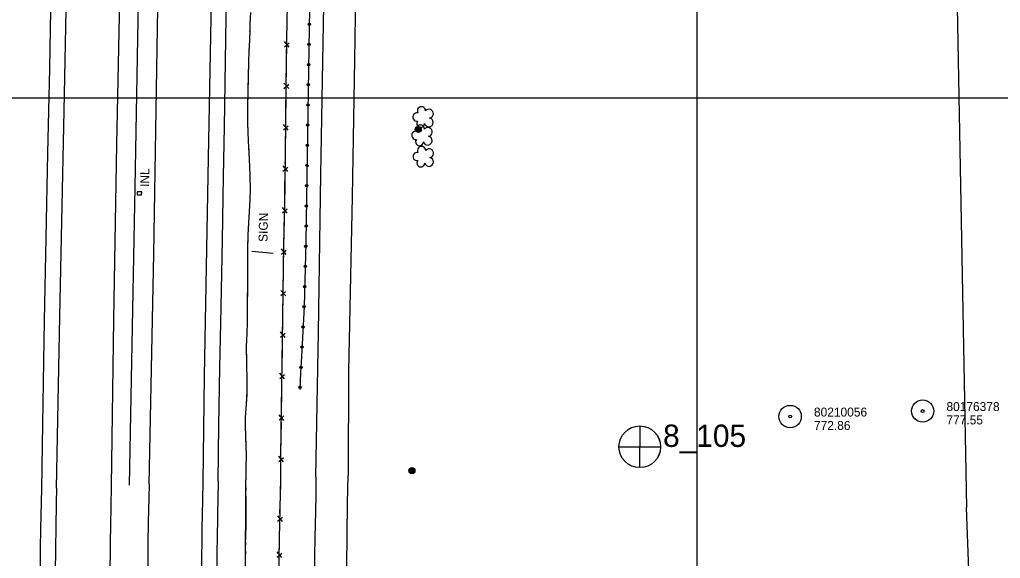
# Model space of a CAD drawing. Extents: x 591954 to 597000, y 198576 to 213500.
# Drawn here: x 594045 to 594704, y 207690 to 208052 of the extents above; entities that cross this region are included whole.
import ezdxf

# ---------------------------------------------------------------- set-up
doc = ezdxf.new("R2010")
doc.units = 0
for name, color, linetype in [('Level 10', 7, 'Continuous'), ('Level 11', 7, 'Continuous'), ('Level 14', 7, 'Continuous'), ('Level 15', 7, 'Continuous'), ('Level 17', 7, 'Continuous'), ('Level 18', 7, 'Continuous'), ('Level 19', 7, 'Continuous'), ('Level 4', 7, 'Continuous'), ('Level 6', 7, 'Continuous')]:
    doc.layers.add(name, color=color, linetype=linetype)

msp = doc.modelspace()

# ---------------------------------------------------------------- linework, layer by layer
at = {"layer": 'Level 10'}
for p, q in [((594500, 207500), (594500, 209000)), ((593000, 208000), (595000, 208000)), ((593500, 208000), (595000, 208000)), ((594500, 206500), (594500, 208000))]:
    msp.add_line(p, q, dxfattribs=at)
at = {"layer": 'Level 11'}
for points in [[(594243.97, 207745.3), (594245.63, 207842.46), (594247.32, 207948.35), (594249.37, 208074.92), (594251.19, 208184.95), (594252.99, 208289.07), (594254.91, 208414.59), (594256.94, 208519.48), (594258.87, 208647.63)], [(594280.11, 208649.1), (594278.53, 208563.11), (594277.46, 208499.97), (594276.23, 208434.65), (594275.46, 208375.66), (594274.04, 208294.94), (594272.74, 208216.76), (594271.17, 208113.41), (594269.9, 208025.47), (594268.22, 207933.37), (594265.88, 207816.36), (594265.51, 207746.25)], [(594184.61, 208642.14), (594181.33, 208484.99), (594178.73, 208334.93), (594176.37, 208210.41), (594173.81, 208076.86), (594171.49, 207959.48), (594168.78, 207812.88), (594167.97, 207741.94)], [(594178.33, 207742.4), (594178.77, 207779.64), (594179.43, 207818.5), (594180.06, 207848.53), (594181.16, 207904.35), (594181.77, 207947.1), (594182.45, 207980.37), (594183.72, 208054.18), (594185.41, 208143.84), (594186.16, 208183.68), (594186.97, 208227.01), (594188.02, 208270.39), (594188.88, 208321.65), (594189.68, 208367.51), (594190.56, 208407.5), (594191.26, 208457.39), (594193.03, 208540.19), (594193.58, 208566.18), (594194.44, 208608.01), (594194.95, 208643.19)], [(594069.7, 207737.6), (594071.95, 207853.01), (594074.7, 207991.07), (594076.73, 208093.04), (594079.32, 208229.31), (594083.31, 208441.98), (594086.65, 208636.73)], [(594123.02, 208638.22), (594120.05, 208517.69), (594118.56, 208416.22), (594115.82, 208285.58), (594114.27, 208202.31), (594112.53, 208098.67), (594110.04, 207968.6), (594107.93, 207850.95), (594106.45, 207739.22)], [(594131.84, 207740.35), (594134.91, 207895.13), (594137.4, 208046.98), (594141.11, 208253.53), (594145.41, 208482.92), (594148.42, 208639.74)], [(594076.35, 208625.02), (594075.27, 208581.44), (594074.84, 208545.79), (594073.78, 208495.6), (594072.77, 208450.77), (594071.8, 208401.38), (594070.83, 208349.79), (594070.01, 208303.32), (594069.07, 208244.92), (594067.62, 208177.81), (594066.79, 208129.32), (594065.81, 208072.33), (594064.85, 208019.71), (594063.54, 207962.7), (594062.46, 207905.89), (594061.44, 207850.3), (594060.18, 207780.9), (594059.5, 207737.15)], [(594243.97, 207745.3), (594243.75, 207732.43), (594243.3, 207712.46), (594243.18, 207705.22)], [(594264.93, 207706.18), (594265.17, 207727.62), (594265.51, 207746.25)], [(594069.7, 207737.6), (594069.51, 207727.82), (594069.23, 207711.07), (594068.96, 207697.53)], [(594106.45, 207739.22), (594106.19, 207725.29), (594105.74, 207700.88), (594105.71, 207699.15)], [(594131.84, 207740.35), (594131.65, 207731.02), (594131.19, 207714.92), (594130.97, 207700.27)], [(594167.97, 207741.94), (594167.75, 207729.58), (594167.31, 207710.25), (594167.23, 207701.87)], [(594178.33, 207742.4), (594178.32, 207741.62), (594177.81, 207719.86), (594177.48, 207702.32)], [(594059.5, 207737.15), (594058.99, 207710.64), (594058.75, 207697.08)], [(594243.18, 207705.22), (594242.95, 207691.31), (594242.68, 207670.7), (594242.43, 207649.66), (594241.89, 207625.83), (594241.7, 207606.65), (594241.35, 207585.56), (594241.01, 207566.93), (594240.53, 207546.39), (594240.3, 207527.03), (594239.98, 207507.48), (594239.76, 207491.05), (594239.53, 207473.24), (594239.31, 207454.06), (594239.07, 207436.13), (594238.78, 207412.81), (594238.53, 207391.69), (594238.33, 207371.93), (594238.08, 207352.81), (594237.96, 207332.75), (594237.72, 207312.84), (594237.5, 207291.65)], [(594264.4, 207675.6), (594264.88, 207702.2), (594264.93, 207706.18)], [(594264.93, 207706.18), (594264.93, 207706.18)], [(594105.71, 207699.15), (594105.35, 207679.2), (594104.81, 207652.51), (594104.46, 207633.24), (594104.01, 207613.06), (594103.68, 207592.82), (594103.39, 207571.26), (594102.93, 207550.57), (594102.45, 207524.42), (594102.05, 207503.87), (594101.62, 207481.53), (594101.29, 207461.25), (594100.83, 207440.52), (594100.44, 207418.18), (594100.03, 207398.94), (594099.67, 207378.58), (594099.37, 207358.49), (594098.93, 207339.01), (594098.65, 207320.41), (594098.15, 207298.83), (594097.84, 207278.4)], [(594105.71, 207699.15), (594105.71, 207699.15)], [(594130.97, 207700.27), (594130.88, 207694.01), (594130.67, 207673.24), (594130.2, 207654.16), (594130.05, 207634.04), (594129.25, 207610.64), (594128.96, 207593.13), (594128.55, 207573.99), (594128.11, 207554.45), (594127.77, 207535.67), (594127.34, 207512.87), (594126.97, 207490.46), (594126.58, 207469.82), (594126.12, 207445.44), (594125.73, 207421.52), (594125.17, 207397.81), (594124.68, 207374.77), (594124.37, 207353.97), (594123.9, 207330.51), (594123.54, 207308.77), (594123.06, 207286.64)], [(594130.97, 207700.27), (594130.97, 207700.27)], [(594167.23, 207701.87), (594167.13, 207691.77), (594166.77, 207671.96)], [(594177.48, 207702.32), (594177.38, 207696.78), (594177.15, 207673.71), (594176.63, 207648.47), (594176.37, 207625.34), (594175.59, 207601.39), (594175.15, 207582.18), (594174.71, 207558.62), (594174.21, 207535.24), (594173.81, 207512.11), (594173.37, 207489.04), (594172.95, 207466.39), (594172.45, 207443.68), (594172.8, 207425.93), (594172.88, 207402.57), (594173.04, 207384.45), (594173.36, 207363.44), (594173.53, 207343.8), (594173.64, 207322.6), (594173.83, 207301.01), (594173.84, 207282.93)], [(594177.48, 207702.32), (594177.48, 207702.32)], [(594058.75, 207697.08), (594058.56, 207685.59), (594058.21, 207660.29), (594057.74, 207638.74), (594057.33, 207615.7), (594056.83, 207589.82), (594056.34, 207565.38), (594055.78, 207542), (594055.51, 207521.73), (594055.1, 207502.19), (594054.68, 207484.14), (594054.36, 207463.19), (594053.95, 207443.23), (594053.48, 207420.09), (594053.32, 207403.23), (594052.85, 207382.1), (594052.33, 207357.02), (594051.77, 207333.86), (594051.44, 207313.52), (594051.19, 207292.42)], [(594058.75, 207697.08), (594058.75, 207697.08)], [(594068.96, 207697.53), (594068.86, 207692.57), (594068.35, 207670.65), (594068.05, 207651.81), (594067.69, 207632.2), (594067.23, 207613.15), (594067.09, 207595.92), (594066.67, 207579.75), (594066.25, 207559.78), (594065.8, 207541.67), (594065.55, 207520.55), (594065.14, 207501.43), (594064.84, 207485.17), (594064.52, 207467.79), (594064.16, 207450.14), (594063.83, 207433.79), (594063.48, 207414.12), (594063.23, 207397.9), (594062.94, 207382.34), (594062.65, 207364.69), (594062.2, 207344.99), (594062.01, 207325.93), (594061.62, 207307.67), (594061.06, 207284.63)], [(594068.96, 207697.53), (594068.96, 207697.53)]]:
    msp.add_lwpolyline(points, dxfattribs=at)
at = {"layer": 'Level 14'}
msp.add_lwpolyline([(594215.27, 207895.41), (594200.83, 207896.65)], dxfattribs=at)
for centre, radius in [((594312.68, 207978.66), 2.02), ((594312.67, 207978.68), 1.52), ((594312.68, 207978.64), 1.01), ((594312.68, 207978.65), 0.502), ((594308.41, 207749.46), 2.02), ((594308.39, 207749.46), 1.52), ((594308.43, 207749.46), 1.01), ((594308.42, 207749.47), 0.502)]:
    msp.add_circle(centre, radius, dxfattribs=at)
at = {"layer": 'Level 15'}
for p, q in [((594222.78, 208034.14), (594226.01, 208036.87)), ((594226.02, 208033.9), (594222.85, 208037.68)), ((594222.42, 208006.26), (594225.61, 208009.03)), ((594225.66, 208006.07), (594222.45, 208009.81)), ((594222.14, 207978.41), (594225.35, 207981.16)), ((594225.38, 207978.2), (594222.19, 207981.96)), ((594221.78, 207950.55), (594224.99, 207953.31)), ((594225.02, 207950.34), (594221.83, 207954.1)), ((594221.36, 207922.72), (594224.61, 207925.43)), ((594224.6, 207922.46), (594221.46, 207926.26)), ((594220.71, 207894.84), (594223.91, 207897.6)), ((594223.95, 207894.64), (594220.75, 207898.39)), ((594220.38, 207866.99), (594223.58, 207869.74)), ((594223.61, 207866.78), (594220.42, 207870.53)), ((594220.04, 207839.13), (594223.25, 207841.89)), ((594223.28, 207838.92), (594220.09, 207842.68)), ((594219.65, 207811.27), (594222.86, 207814.02)), ((594222.88, 207811.06), (594219.7, 207814.82)), ((594219.23, 207783.41), (594222.44, 207786.17)), ((594222.47, 207783.2), (594219.28, 207786.96)), ((594218.89, 207755.55), (594222.09, 207758.32)), ((594222.13, 207755.35), (594218.92, 207759.1)), ((594218.14, 207715.5), (594221.38, 207718.22)), ((594221.38, 207715.26), (594218.22, 207719.04)), ((594217.85, 207691.24), (594221.05, 207694)), ((594221.08, 207691.03), (594217.89, 207694.78))]:
    msp.add_line(p, q, dxfattribs=at)
for points in [[(594118.67, 207739.63), (594119.91, 207810.96), (594122.47, 207939.85), (594124.25, 208039.79), (594126.03, 208139.59), (594127.75, 208239.57), (594129.93, 208339.63), (594131.23, 208409.31), (594131.75, 208439.61), (594133.75, 208539.61), (594135.38, 208639.54)], [(594224.61, 208050.68), (594224.66, 208052.78), (594224.81, 208060.63)], [(594220.29, 207744.25), (594220.43, 207759.84), (594220.84, 207791.27), (594221.32, 207822.27), (594221.53, 207838.15), (594222.28, 207900.57), (594222.98, 207927.08), (594223.39, 207958.55), (594223.8, 207990.59), (594224.04, 208021.72), (594224.66, 208052.78)], [(594224.39, 208039.36), (594224.61, 208050.68)], [(594224.06, 208022.82), (594224.26, 208032.78)], [(594223.96, 208011.5), (594224.04, 208021.72), (594224.06, 208022.82)], [(594223.83, 207994.96), (594223.91, 208004.92)], [(594223.71, 207983.64), (594223.8, 207990.59), (594223.83, 207994.96)], [(594223.5, 207967.11), (594223.63, 207977.06)], [(594223.35, 207955.79), (594223.39, 207958.55), (594223.5, 207967.11)], [(594223.14, 207939.25), (594223.27, 207949.2)], [(594123.86, 207936.78), (594123.84, 207934.79), (594126.84, 207934.76), (594126.86, 207936.76), (594123.86, 207936.78)], [(594222.99, 207927.93), (594223.14, 207939.25)], [(594222.57, 207911.39), (594222.83, 207921.35)], [(594222.27, 207900.08), (594222.28, 207900.57), (594222.57, 207911.39)], [(594222.07, 207883.54), (594222.19, 207893.5)], [(594221.94, 207872.22), (594222.07, 207883.54)], [(594221.74, 207855.68), (594221.86, 207865.64)], [(594221.61, 207844.36), (594221.74, 207855.68)], [(594221.39, 207827.82), (594221.53, 207837.78)], [(594221.23, 207816.5), (594221.32, 207822.27), (594221.39, 207827.82)], [(594220.97, 207799.97), (594221.12, 207809.92)], [(594220.8, 207788.65), (594220.84, 207791.27), (594220.97, 207799.97)], [(594220.59, 207772.11), (594220.72, 207782.07)], [(594220.44, 207760.79), (594220.59, 207772.11)], [(594220.29, 207744.25), (594220.38, 207754.21)], [(594219.49, 207704.18), (594219.6, 207713.44), (594220.29, 207744.25)], [(594220.02, 207732.03), (594220.24, 207741.99)], [(594219.76, 207720.71), (594220.02, 207732.03)], [(594219.49, 207704.18), (594219.6, 207713.44), (594219.61, 207714.13)], [(594209.81, 206899.91), (594210.29, 206943.1), (594211.02, 207005.84), (594211.65, 207069.87), (594212.75, 207132.99), (594213.56, 207212.08), (594214.98, 207310.12), (594215.91, 207413.46), (594217.01, 207493.28), (594217.76, 207570.72), (594218.48, 207619.08), (594219.33, 207690.29), (594219.49, 207704.18)], [(594219.4, 207696.47), (594219.49, 207704.18)], [(594219.49, 207704.18), (594219.49, 207704.18)], [(594219.49, 207704.18), (594219.49, 207704.18)]]:
    msp.add_lwpolyline(points, dxfattribs=at)
at = {"layer": 'Level 17'}
msp.add_lwpolyline([(594244.36, 208565.61), (594244.81, 208552.64), (594246.26, 208527), (594247.18, 208514.95), (594247.14, 208496.88), (594246.73, 208464.7), (594245.62, 208396.63), (594243.16, 208290.31), (594241.58, 208178.51), (594239.14, 208033.57), (594237.2, 207902.88), (594235.92, 207859.62), (594234.34, 207825.78), (594233.65, 207815.46), (594233.07, 207804.02)], dxfattribs=at)
msp.add_lwpolyline([(594244.36, 208565.61), (594244.81, 208552.64), (594246.26, 208527), (594247.18, 208514.95), (594247.14, 208496.88), (594246.73, 208464.7), (594245.62, 208396.63), (594243.16, 208290.31), (594241.58, 208178.51), (594239.14, 208033.57), (594237.2, 207902.88), (594235.92, 207859.62), (594234.34, 207825.78), (594233.65, 207815.46), (594233.07, 207804.02)], dxfattribs=at)
for centre, major_axis, ratio in [((594239.41, 208049.37), (-0.013, -0.79), 0.999864), ((594239.41, 208049.37), (-0.051, -0.395), 0.999845), ((594239.18, 208035.81), (-0.013, -0.79), 0.999854), ((594239.18, 208035.81), (-0.05, -0.395), 0.999866), ((594238.97, 208022.25), (0.79, -0.011), 0.999473), ((594238.97, 208022.25), (-0.05, -0.395), 0.999886), ((594238.77, 208008.69), (-0.011, -0.79), 0.999894), ((594238.77, 208008.69), (-0.05, -0.395), 0.999886), ((594238.57, 207995.12), (0.79, -0.011), 0.999473), ((594238.57, 207995.12), (-0.05, -0.395), 0.999886), ((594238.37, 207981.56), (-0.011, -0.79), 0.999894), ((594238.37, 207981.56), (-0.05, -0.395), 0.999886), ((594238.17, 207968), (0.79, -0.011), 0.999473), ((594238.17, 207968), (0.395, -0.05), 0.998856), ((594237.97, 207954.44), (-0.011, -0.79), 0.999894), ((594237.97, 207954.44), (-0.05, -0.395), 0.999886), ((594237.77, 207940.88), (0.79, -0.011), 0.999473), ((594237.77, 207940.88), (0.395, -0.05), 0.998856), ((594237.57, 207927.32), (-0.011, -0.79), 0.999894), ((594237.57, 207927.32), (-0.05, -0.395), 0.999886), ((594237.37, 207913.75), (0.79, -0.011), 0.999473), ((594237.37, 207913.75), (0.395, -0.05), 0.998856), ((594237.13, 207900.19), (-0.023, -0.79), 0.999557), ((594237.13, 207900.19), (-0.056, -0.394), 0.999545), ((594236.72, 207886.64), (-0.023, -0.79), 0.999557), ((594236.72, 207886.64), (-0.056, -0.394), 0.999545), ((594236.32, 207873.08), (-0.023, -0.79), 0.999557), ((594236.32, 207873.08), (-0.056, -0.394), 0.999545), ((594235.91, 207859.52), (-0.031, -0.789), 0.999862), ((594235.91, 207859.52), (-0.06, -0.394), 0.999191), ((594235.28, 207845.97), (0.789, -0.036), 0.999803), ((594235.28, 207845.97), (0.393, -0.062), 0.999826), ((594234.65, 207832.43), (-0.036, -0.789), 0.999565), ((594234.65, 207832.43), (0.393, -0.062), 0.999826), ((594233.88, 207818.89), (0.788, -0.053), 0.999723), ((594233.88, 207818.89), (0.392, -0.07), 0.99971), ((594233.14, 207805.34), (-0.04, -0.789), 0.999982), ((594233.14, 207805.34), (-0.064, -0.393), 0.999991)]:
    msp.add_ellipse(centre, major_axis=major_axis, ratio=ratio, dxfattribs=at)
at = {"layer": 'Level 18'}
for centre, radius, start, end in [((594311.82, 207987.05), 2.78, 78.07156, 279.08261), ((594314.82, 207991.13), 2.78, 1.39455, 209.16754), ((594319.86, 207989.27), 2.97, 278.42366, 139.65754), ((594314.06, 207978.84), 2.78, 1.39455, 209.16754), ((594314.28, 207982.66), 2.61, 140.77971, 358.71232), ((594319.75, 207983.42), 2.97, 196.07448, 79.04774), ((594311.06, 207974.76), 2.78, 78.07156, 279.08261), ((594319.1, 207976.98), 2.97, 278.42366, 139.65754), ((594313.52, 207970.36), 2.61, 140.77971, 358.71232), ((594318.99, 207971.12), 2.97, 196.07448, 79.04774), ((594311.92, 207960.45), 2.78, 78.07156, 279.08261), ((594314.92, 207964.53), 2.78, 1.39455, 209.16754), ((594319.96, 207962.67), 2.97, 278.42366, 139.65754), ((594314.38, 207956.05), 2.61, 140.77971, 358.71232), ((594319.85, 207956.81), 2.97, 196.07448, 79.04774)]:
    msp.add_arc(centre, radius, start, end, dxfattribs=at)
at = {"layer": 'Level 19'}
for points in [[(594199.89, 208057.25), (594199.52, 208050.14), (594199.43, 208045.35), (594199.24, 208038.44), (594198.9, 208031.52), (594198.7, 208023.9), (594197.85, 207993.58), (594198.01, 207983.26), (594198.43, 207970.76), (594198.86, 207962.8), (594199.36, 207953.73), (594199.57, 207947.17), (594199.64, 207938.26), (594199.52, 207931.63)], [(594199.63, 208052.39), (594199.53, 208050.4)], [(594199.29, 208040.4), (594199.24, 208038.44), (594199.23, 208038.4)], [(594199.45, 208046.4), (594199.43, 208045.35), (594199.4, 208044.4)], [(594199.04, 208034.4), (594198.9, 208031.52), (594198.7, 208023.9), (594198.19, 208005.42)], [(594198.19, 208005.42), (594197.85, 207993.58), (594198.01, 207983.26), (594198.24, 207976.43)], [(594198.37, 207972.43), (594198.43, 207970.76), (594198.45, 207970.43)], [(594198.67, 207966.44), (594198.78, 207964.44)], [(594198.99, 207960.45), (594199.1, 207958.45)], [(594199.32, 207954.46), (594199.36, 207953.73), (594199.57, 207947.17), (594199.64, 207938.26), (594199.52, 207931.63)], [(594199.52, 207931.63), (594199.04, 207923.3), (594198.55, 207915.9), (594198.19, 207907.71), (594198.02, 207898.83), (594198.01, 207889.02), (594197.63, 207849.24), (594197.57, 207841.63), (594197.07, 207832.78), (594197.31, 207821.11), (594197.44, 207810.32), (594197.55, 207803.01), (594197.15, 207794.06), (594196.47, 207785.2), (594196.44, 207778.63), (594196.52, 207773.37), (594196.89, 207765.7), (594197.06, 207759.75), (594196.94, 207751.58), (594196.92, 207743.22)], [(594199.52, 207931.63), (594199.04, 207923.3), (594198.55, 207915.9), (594198.19, 207907.71), (594198.1, 207902.67)], [(594198.02, 207898.67), (594198.02, 207896.67)], [(594198.01, 207892.67), (594198.01, 207890.67)], [(594197.98, 207886.67), (594197.96, 207884.67)], [(594197.93, 207880.67), (594197.66, 207851.67)], [(594197.66, 207851.67), (594197.63, 207849.24), (594197.57, 207841.63), (594197.07, 207832.78), (594197.28, 207822.69)], [(594197.34, 207818.69), (594197.36, 207816.69)], [(594197.41, 207812.69), (594197.44, 207810.69)], [(594197.5, 207806.69), (594197.53, 207804.69)], [(594197.45, 207800.69), (594197.15, 207794.06), (594196.47, 207785.2), (594196.44, 207778.63), (594196.52, 207773.37), (594196.6, 207771.73)], [(594196.6, 207771.73), (594196.89, 207765.7), (594197.06, 207759.75), (594196.94, 207751.58), (594196.92, 207743.22)], [(594196.71, 207703.17), (594196.81, 207715.55), (594196.9, 207733.76), (594196.92, 207743.22)], [(594196.91, 207738.17), (594196.9, 207736.17)], [(594196.92, 207742.17), (594196.92, 207743.22)], [(594196.89, 207732.17), (594196.81, 207715.55), (594196.71, 207703.17)], [(594203.49, 207580.63), (594201.65, 207596.32), (594200.59, 207612.73), (594198.86, 207628.58), (594197.12, 207645.98), (594197.06, 207666.46), (594196.62, 207688.21), (594196.69, 207700.53), (594196.71, 207703.17)], [(594196.7, 207701.3), (594196.69, 207700.53), (594196.69, 207699.3)], [(594196.71, 207703.17), (594196.71, 207703.17)], [(594196.71, 207703.17), (594196.71, 207703.17)], [(594196.66, 207695.3), (594196.65, 207693.3)]]:
    msp.add_lwpolyline(points, dxfattribs=at)
at = {"layer": 'Level 4'}
for p, q in [((594461.44, 207779.45), (594461.37, 207751.59)), ((594461.47, 207779.45), (594461.4, 207751.6)), ((594447.53, 207765.42), (594475.43, 207765.4)), ((594447.56, 207765.42), (594475.46, 207765.41))]:
    msp.add_line(p, q, dxfattribs=at)
for points in [[(594663.37, 208674.32), (594680.96, 207724.56)], [(594713.73, 206880.16), (594710.96, 206917.62), (594680.96, 207724.56)]]:
    msp.add_lwpolyline(points, dxfattribs=at)
for centre in [(594461.49, 207765.43), (594461.52, 207765.43)]:
    msp.add_circle(centre, 14, dxfattribs=at)
at = {"layer": 'Level 6'}
for centre, radius in [((594651.53, 207789.47), 7.5), ((594651.53, 207789.47), 7.5), ((594562.53, 207785.77), 7.5), ((594562.53, 207785.77), 7.5), ((594651.53, 207789.47), 0.96), ((594651.53, 207789.47), 0.96), ((594562.53, 207785.77), 0.96), ((594562.53, 207785.77), 0.96)]:
    msp.add_circle(centre, radius, dxfattribs=at)

# ---------------------------------------------------------------- texts
at = {"layer": 'Level 14'}
msp.add_text('SIGN', height=6, rotation=88.85673, dxfattribs=at).set_placement((594211.35, 207903.04))
at = {"layer": 'Level 15'}
msp.add_text('INL', height=6, rotation=88.85673, dxfattribs=at).set_placement((594131.86, 207940.01))
at = {"layer": 'Level 4'}
for p in [(594477.14, 207765.36), (594477.17, 207765.36)]:
    msp.add_text('8_105', height=15, dxfattribs=at).set_placement(p)
at = {"layer": 'Level 6'}
for s, p in [('80210056', (594578.53, 207785.77)), ('80210056', (594578.53, 207785.77)), ('80176378', (594667.53, 207789.47)), ('80176378', (594667.53, 207789.47)), ('777.55', (594667.53, 207780.47)), ('777.55', (594667.53, 207780.47)), ('772.86', (594578.53, 207776.77)), ('772.86', (594578.53, 207776.77))]:
    msp.add_text(s, height=6, dxfattribs=at).set_placement(p)

doc.saveas('drawing.dxf')
